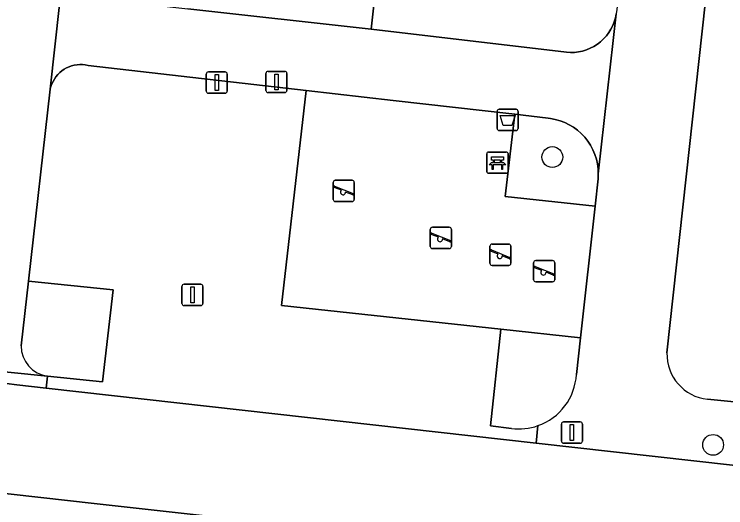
# Model space of a CAD drawing. Extents: x 161928 to 163071, y 386474 to 387428.
# Drawn here: x 162551.31 to 162584.79, y 387008.47 to 387031.66 of the extents above; entities that cross this region are included whole.
import ezdxf

# ---------------------------------------------------------------- set-up
doc = ezdxf.new("R2010")
doc.units = 0
for name, color, linetype in [('IMGEO_Afvalbak', 7, 'Continuous'), ('IMGEO_Bank', 7, 'Continuous'), ('IMGEO_Boom', 7, 'Continuous'), ('IMGEO_Erf', 7, 'Continuous'), ('IMGEO_Groenvoorziening', 7, 'Continuous'), ('IMGEO_Lichtmast', 7, 'Continuous'), ('IMGEO_Pand', 7, 'Continuous'), ('IMGEO_Rijbaan_lokaal_open', 7, 'Continuous'), ('IMGEO_Speelvoorziening', 7, 'Continuous'), ('IMGEO_Terreindeel_zand', 7, 'Continuous'), ('IMGEO_Verkeersbordpaal', 7, 'Continuous'), ('IMGEO_Voetpad_open', 7, 'Continuous')]:
    doc.layers.add(name, color=color, linetype=linetype)

msp = doc.modelspace()

# ---------------------------------------------------------------- linework, layer by layer
at = {"layer": 'IMGEO_Afvalbak'}
for p, q in [((162574.034, 387026.297), (162574.034, 387027.097)), ((162574.034, 387027.097), (162574.034, 387026.297)), ((162574.134, 387027.197), (162574.924, 387027.197)), ((162574.924, 387027.197), (162574.134, 387027.197)), ((162575.024, 387027.097), (162575.024, 387026.297)), ((162575.024, 387026.297), (162575.024, 387027.097)), ((162574.924, 387026.197), (162574.134, 387026.197)), ((162574.134, 387026.197), (162574.924, 387026.197))]:
    msp.add_line(p, q, dxfattribs=at)
msp.add_lwpolyline([(162574.177, 387026.911), (162574.881, 387026.911), (162574.732, 387026.441), (162574.326, 387026.441), (162574.177, 387026.911)], dxfattribs=at)
for centre, start, end in [((162574.134, 387027.097), 90, 180), ((162574.134, 387027.097), 90, 180), ((162574.924, 387027.097), 0, 90), ((162574.924, 387027.097), 360, 90), ((162574.134, 387026.297), 180, 270), ((162574.134, 387026.297), 180, 270), ((162574.924, 387026.297), 270, 0), ((162574.924, 387026.297), 270, 0)]:
    msp.add_arc(centre, 0.1, start, end, dxfattribs=at)
at = {"layer": 'IMGEO_Bank'}
for p, q in [((162573.548, 387024.264), (162573.548, 387025.105)), ((162573.548, 387025.105), (162573.548, 387024.264)), ((162573.623, 387025.189), (162574.464, 387025.189)), ((162574.464, 387025.189), (162573.623, 387025.189)), ((162574.548, 387025.114), (162574.548, 387024.273)), ((162574.548, 387024.273), (162574.548, 387025.114)), ((162574.245, 387024.587), (162573.852, 387024.587)), ((162573.857, 387024.695), (162573.857, 387024.801)), ((162573.901, 387024.801), (162573.901, 387024.695)), ((162574.189, 387024.807), (162573.907, 387024.807)), ((162573.907, 387024.689), (162574.189, 387024.689)), ((162574.195, 387024.695), (162574.195, 387024.801)), ((162574.239, 387024.801), (162574.239, 387024.695)), ((162574.473, 387024.189), (162573.632, 387024.189)), ((162573.632, 387024.189), (162574.473, 387024.189))]:
    msp.add_line(p, q, dxfattribs=at)
for points in [[(162573.851, 387024.807), (162573.765, 387024.807), (162573.765, 387024.968), (162574.328, 387024.968), (162574.328, 387024.807), (162574.245, 387024.807)], [(162573.795, 387024.587), (162573.653, 387024.587), (162573.765, 387024.689), (162573.851, 387024.689)], [(162573.845, 387024.58), (162573.845, 387024.373), (162573.802, 387024.373), (162573.802, 387024.58)], [(162574.245, 387024.689), (162574.328, 387024.689), (162574.44, 387024.587), (162574.301, 387024.587)], [(162574.295, 387024.58), (162574.295, 387024.373), (162574.251, 387024.373), (162574.251, 387024.58)]]:
    msp.add_lwpolyline(points, dxfattribs=at)
for centre, radius, start, end in [((162573.626, 387025.111), 0.0779, 92.4484, 184.2845), ((162573.626, 387025.111), 0.0779, 92.4484, 184.2845), ((162574.47, 387025.111), 0.0779, 2.4484, 94.2845), ((162574.47, 387025.111), 0.0779, 2.4484, 94.2845), ((162573.795, 387024.58), 0.00671, 2.8957, 87.1043), ((162573.852, 387024.58), 0.00671, 92.8957, 177.1043), ((162573.85, 387024.8), 0.00671, 2.8957, 87.1043), ((162573.85, 387024.696), 0.00671, 272.8957, 357.1043), ((162573.907, 387024.8), 0.00671, 92.8957, 177.1043), ((162573.907, 387024.696), 0.00671, 182.8957, 267.1043), ((162574.189, 387024.8), 0.00671, 2.8957, 87.1043), ((162574.189, 387024.696), 0.00671, 272.8957, 357.1043), ((162574.246, 387024.8), 0.00671, 92.8957, 177.1043), ((162574.246, 387024.696), 0.00671, 182.8957, 267.1043), ((162574.244, 387024.58), 0.00671, 2.8957, 87.1043), ((162574.301, 387024.58), 0.00671, 92.8957, 177.1043), ((162573.626, 387024.267), 0.0779, 182.4484, 274.2845), ((162573.626, 387024.267), 0.0779, 182.4484, 274.2845), ((162574.47, 387024.267), 0.0779, 272.4484, 4.2845), ((162574.47, 387024.267), 0.0779, 272.4484, 4.2845)]:
    msp.add_arc(centre, radius, start, end, dxfattribs=at)
at = {"layer": 'IMGEO_Boom'}
for centre in [(162576.633, 387024.951), (162584.198, 387011.424)]:
    msp.add_circle(centre, 0.489, dxfattribs=at)
at = {"layer": 'IMGEO_Erf'}
for points in [[(162587.455, 387065.262), (162582.027, 387015.751)], [(162569.256, 387041.237), (162568.101, 387030.955), (162577.298, 387029.877), (162577.489, 387029.866), (162577.681, 387029.872), (162577.871, 387029.895), (162578.059, 387029.935), (162578.242, 387029.991), (162578.42, 387030.064), (162578.59, 387030.152), (162578.752, 387030.255), (162578.904, 387030.372), (162579.044, 387030.502), (162579.173, 387030.645), (162579.288, 387030.798), (162579.389, 387030.961), (162579.476, 387031.132), (162579.546, 387031.31), (162579.601, 387031.494), (162579.639, 387031.682)], [(162583.935, 387013.575), (162589.754, 387013)]]:
    msp.add_lwpolyline(points, dxfattribs=at)
msp.add_arc((162584.143, 387015.681), 2.117, 178.1174, 264.3736, dxfattribs=at)
at = {"layer": 'IMGEO_Groenvoorziening'}
for points in [[(162565.052, 387028.081), (162554.787, 387029.255), (162554.659, 387029.281), (162554.53, 387029.295), (162554.4, 387029.298), (162554.27, 387029.289), (162554.141, 387029.268), (162554.015, 387029.236), (162553.892, 387029.193), (162553.774, 387029.139), (162553.66, 387029.075), (162553.553, 387029.001), (162553.453, 387028.918), (162553.361, 387028.826), (162553.278, 387028.726), (162553.203, 387028.619), (162553.139, 387028.506), (162553.085, 387028.387), (162553.041, 387028.265), (162553.009, 387028.138), (162551.983, 387019.111), (162555.976, 387018.712), (162555.471, 387014.384), (162552.886, 387014.657), (162552.821, 387014.097), (162575.866, 387011.509), (162575.956, 387012.328)], [(162574.708, 387012.197), (162573.719, 387012.318), (162574.211, 387016.855), (162563.896, 387017.975), (162565.052, 387028.081)], [(162551.983, 387019.111), (162551.638, 387016.081)], [(162552.886, 387014.657), (162555.471, 387014.384), (162555.976, 387018.712), (162551.983, 387019.111)], [(162577.768, 387014.735), (162577.957, 387016.448), (162574.211, 387016.855), (162573.719, 387012.318), (162574.708, 387012.197)]]:
    msp.add_lwpolyline(points, dxfattribs=at)
msp.add_lwpolyline([(162578.54, 387025.296), (162578.429, 387025.503), (162578.301, 387025.7), (162578.155, 387025.884), (162577.994, 387026.055), (162577.818, 387026.211), (162577.628, 387026.35), (162577.428, 387026.472), (162577.217, 387026.575), (162576.997, 387026.659), (162576.771, 387026.723), (162576.54, 387026.767), (162576.435, 387026.78), (162574.861, 387026.96), (162574.416, 387023.105), (162578.642, 387022.637), (162578.784, 387023.924), (162578.795, 387024.159), (162578.785, 387024.393), (162578.754, 387024.626), (162578.703, 387024.856), (162578.631, 387025.079)], close=True, dxfattribs=at)
for centre, radius, start, end in [((162553.067, 387016.075), 1.429, 179.7488, 262.7141), ((162575.056, 387014.891), 2.716, 289.3482, 356.7066), ((162575.058, 387014.873), 2.699, 262.5513, 289.4333), ((162575.058, 387014.873), 2.699, 262.5513, 289.4333)]:
    msp.add_arc(centre, radius, start, end, dxfattribs=at)
at = {"layer": 'IMGEO_Lichtmast'}
for p, q in [((162563.256, 387028.98), (162564.046, 387028.98)), ((162564.046, 387028.98), (162563.256, 387028.98)), ((162563.156, 387028.08), (162563.156, 387028.88)), ((162563.156, 387028.88), (162563.156, 387028.08)), ((162564.146, 387028.88), (162564.146, 387028.08)), ((162564.146, 387028.08), (162564.146, 387028.88)), ((162564.046, 387027.98), (162563.256, 387027.98)), ((162563.256, 387027.98), (162564.046, 387027.98)), ((162577.159, 387012.503), (162577.949, 387012.503)), ((162577.949, 387012.503), (162577.159, 387012.503)), ((162577.059, 387011.603), (162577.059, 387012.403)), ((162577.059, 387012.403), (162577.059, 387011.603)), ((162578.049, 387012.403), (162578.049, 387011.603)), ((162578.049, 387011.603), (162578.049, 387012.403)), ((162577.949, 387011.503), (162577.159, 387011.503)), ((162577.159, 387011.503), (162577.949, 387011.503))]:
    msp.add_line(p, q, dxfattribs=at)
for points in [[(162563.576, 387028.855), (162563.726, 387028.855), (162563.726, 387028.105), (162563.576, 387028.105), (162563.576, 387028.855)], [(162577.479, 387012.378), (162577.629, 387012.378), (162577.629, 387011.628), (162577.479, 387011.628), (162577.479, 387012.378)]]:
    msp.add_lwpolyline(points, dxfattribs=at)
for centre, start, end in [((162563.256, 387028.88), 90, 180), ((162563.256, 387028.88), 90, 180), ((162564.046, 387028.88), 0, 90), ((162564.046, 387028.88), 360, 90), ((162563.256, 387028.08), 180, 270), ((162563.256, 387028.08), 180, 270), ((162564.046, 387028.08), 270, 0), ((162564.046, 387028.08), 270, 0), ((162577.159, 387012.403), 90, 180), ((162577.159, 387012.403), 90, 180), ((162577.949, 387012.403), 0, 90), ((162577.949, 387012.403), 360, 90), ((162577.159, 387011.603), 180, 270), ((162577.159, 387011.603), 180, 270), ((162577.949, 387011.603), 270, 0), ((162577.949, 387011.603), 270, 0)]:
    msp.add_arc(centre, 0.1, start, end, dxfattribs=at)
at = {"layer": 'IMGEO_Pand'}
msp.add_lwpolyline([(162569.256, 387041.237), (162566.964, 387041.523), (162556.665, 387042.676), (162556.369, 387040.041), (162558.397, 387039.813), (162557.916, 387035.531), (162557.517, 387032.136), (162559.477, 387031.923), (162568.101, 387030.955)], close=True, dxfattribs=at)
at = {"layer": 'IMGEO_Rijbaan_lokaal_open'}
msp.add_lwpolyline([(162586.93, 387010.267), (162575.866, 387011.509), (162552.821, 387014.097), (162551.43, 387014.253), (162550.446, 387014.364), (162545.276, 387014.948), (162541.883, 387015.332), (162541.312, 387010.204), (162549.901, 387009.247), (162555.079, 387008.67), (162578.771, 387006.029), (162578.955, 387006.018), (162579.136, 387005.989), (162607.537, 387002.918)], dxfattribs=at)
at = {"layer": 'IMGEO_Speelvoorziening'}
for p, q in [((162566.322, 387022.96), (162566.322, 387023.76)), ((162566.322, 387023.76), (162566.322, 387022.96)), ((162566.391, 387023.585), (162567.267, 387023.232)), ((162566.422, 387023.86), (162567.212, 387023.86)), ((162567.212, 387023.86), (162566.422, 387023.86)), ((162567.312, 387023.76), (162567.312, 387022.96)), ((162567.312, 387022.96), (162567.312, 387023.76)), ((162566.705, 387023.388), (162566.366, 387023.525)), ((162567.243, 387023.172), (162566.903, 387023.309)), ((162567.212, 387022.86), (162566.422, 387022.86)), ((162566.422, 387022.86), (162567.212, 387022.86)), ((162570.891, 387020.752), (162570.891, 387021.552)), ((162570.891, 387021.552), (162570.891, 387020.752)), ((162570.991, 387021.652), (162571.781, 387021.652)), ((162571.781, 387021.652), (162570.991, 387021.652)), ((162571.881, 387021.552), (162571.881, 387020.752)), ((162571.881, 387020.752), (162571.881, 387021.552)), ((162571.274, 387021.18), (162570.935, 387021.317)), ((162570.96, 387021.377), (162571.836, 387021.024)), ((162571.812, 387020.964), (162571.472, 387021.101)), ((162571.781, 387020.652), (162570.991, 387020.652)), ((162570.991, 387020.652), (162571.781, 387020.652)), ((162573.695, 387019.959), (162573.695, 387020.759)), ((162573.695, 387020.759), (162573.695, 387019.959)), ((162573.764, 387020.584), (162574.64, 387020.231)), ((162573.795, 387020.859), (162574.585, 387020.859)), ((162574.585, 387020.859), (162573.795, 387020.859)), ((162574.685, 387020.759), (162574.685, 387019.959)), ((162574.685, 387019.959), (162574.685, 387020.759)), ((162574.078, 387020.387), (162573.739, 387020.524)), ((162574.616, 387020.171), (162574.276, 387020.308)), ((162575.754, 387019.187), (162575.754, 387019.987)), ((162575.754, 387019.987), (162575.754, 387019.187)), ((162575.854, 387020.087), (162576.644, 387020.087)), ((162576.644, 387020.087), (162575.854, 387020.087)), ((162576.744, 387019.987), (162576.744, 387019.187)), ((162576.744, 387019.187), (162576.744, 387019.987)), ((162574.585, 387019.859), (162573.795, 387019.859)), ((162573.795, 387019.859), (162574.585, 387019.859)), ((162576.137, 387019.615), (162575.798, 387019.752)), ((162575.823, 387019.812), (162576.699, 387019.459)), ((162576.675, 387019.399), (162576.335, 387019.536)), ((162576.644, 387019.087), (162575.854, 387019.087)), ((162575.854, 387019.087), (162576.644, 387019.087))]:
    msp.add_line(p, q, dxfattribs=at)
for centre, radius, start, end in [((162566.422, 387023.76), 0.1, 90, 180), ((162566.422, 387023.76), 0.1, 90, 180), ((162566.379, 387023.555), 0.0327, 68.078, 248.078), ((162567.212, 387023.76), 0.1, 0, 90), ((162567.212, 387023.76), 0.1, 360, 90), ((162566.784, 387023.298), 0.12, 130.9928, 5.1632), ((162567.255, 387023.202), 0.0327, 248.078, 68.078), ((162566.422, 387022.96), 0.1, 180, 270), ((162566.422, 387022.96), 0.1, 180, 270), ((162567.212, 387022.96), 0.1, 270, 0), ((162567.212, 387022.96), 0.1, 270, 0), ((162570.991, 387021.552), 0.1, 90, 180), ((162570.991, 387021.552), 0.1, 90, 180), ((162571.781, 387021.552), 0.1, 0, 90), ((162571.781, 387021.552), 0.1, 360, 90), ((162570.948, 387021.347), 0.0327, 68.078, 248.078), ((162571.353, 387021.09), 0.12, 130.9928, 5.1632), ((162571.824, 387020.994), 0.0327, 248.078, 68.078), ((162570.991, 387020.752), 0.1, 180, 270), ((162570.991, 387020.752), 0.1, 180, 270), ((162571.781, 387020.752), 0.1, 270, 0), ((162571.781, 387020.752), 0.1, 270, 0), ((162573.795, 387020.759), 0.1, 90, 180), ((162573.795, 387020.759), 0.1, 90, 180), ((162573.752, 387020.554), 0.0327, 68.078, 248.078), ((162574.585, 387020.759), 0.1, 0, 90), ((162574.585, 387020.759), 0.1, 360, 90), ((162574.157, 387020.297), 0.12, 130.9928, 5.1632), ((162574.628, 387020.201), 0.0327, 248.078, 68.078), ((162573.795, 387019.959), 0.1, 180, 270), ((162573.795, 387019.959), 0.1, 180, 270), ((162574.585, 387019.959), 0.1, 270, 0), ((162574.585, 387019.959), 0.1, 270, 0), ((162575.854, 387019.987), 0.1, 90, 180), ((162575.854, 387019.987), 0.1, 90, 180), ((162576.644, 387019.987), 0.1, 0, 90), ((162576.644, 387019.987), 0.1, 360, 90), ((162575.811, 387019.782), 0.0327, 68.078, 248.078), ((162576.216, 387019.525), 0.12, 130.9928, 5.1632), ((162576.687, 387019.429), 0.0327, 248.078, 68.078), ((162575.854, 387019.187), 0.1, 180, 270), ((162575.854, 387019.187), 0.1, 180, 270), ((162576.644, 387019.187), 0.1, 270, 0), ((162576.644, 387019.187), 0.1, 270, 0)]:
    msp.add_arc(centre, radius, start, end, dxfattribs=at)
at = {"layer": 'IMGEO_Terreindeel_zand'}
msp.add_lwpolyline([(162578.642, 387022.637), (162574.416, 387023.105), (162574.861, 387026.96), (162569.148, 387027.613), (162565.052, 387028.081), (162563.896, 387017.975), (162574.211, 387016.855), (162577.957, 387016.448)], close=True, dxfattribs=at)
at = {"layer": 'IMGEO_Verkeersbordpaal'}
for p, q in [((162560.448, 387028.952), (162561.238, 387028.952)), ((162561.238, 387028.952), (162560.448, 387028.952)), ((162560.348, 387028.052), (162560.348, 387028.852)), ((162560.348, 387028.852), (162560.348, 387028.052)), ((162561.338, 387028.852), (162561.338, 387028.052)), ((162561.338, 387028.052), (162561.338, 387028.852)), ((162561.238, 387027.952), (162560.448, 387027.952)), ((162560.448, 387027.952), (162561.238, 387027.952)), ((162559.204, 387018.074), (162559.204, 387018.874)), ((162559.204, 387018.874), (162559.204, 387018.074)), ((162559.304, 387018.974), (162560.094, 387018.974)), ((162560.094, 387018.974), (162559.304, 387018.974)), ((162560.194, 387018.874), (162560.194, 387018.074)), ((162560.194, 387018.074), (162560.194, 387018.874)), ((162560.094, 387017.974), (162559.304, 387017.974)), ((162559.304, 387017.974), (162560.094, 387017.974))]:
    msp.add_line(p, q, dxfattribs=at)
for points in [[(162560.768, 387028.827), (162560.918, 387028.827), (162560.918, 387028.077), (162560.768, 387028.077), (162560.768, 387028.827)], [(162559.624, 387018.849), (162559.774, 387018.849), (162559.774, 387018.099), (162559.624, 387018.099), (162559.624, 387018.849)]]:
    msp.add_lwpolyline(points, dxfattribs=at)
for centre, start, end in [((162560.448, 387028.852), 90, 180), ((162560.448, 387028.852), 90, 180), ((162561.238, 387028.852), 0, 90), ((162561.238, 387028.852), 360, 90), ((162560.448, 387028.052), 180, 270), ((162560.448, 387028.052), 180, 270), ((162561.238, 387028.052), 270, 0), ((162561.238, 387028.052), 270, 0), ((162559.304, 387018.874), 90, 180), ((162559.304, 387018.874), 90, 180), ((162560.094, 387018.874), 0, 90), ((162560.094, 387018.874), 360, 90), ((162559.304, 387018.074), 180, 270), ((162559.304, 387018.074), 180, 270), ((162560.094, 387018.074), 270, 0), ((162560.094, 387018.074), 270, 0)]:
    msp.add_arc(centre, 0.1, start, end, dxfattribs=at)
at = {"layer": 'IMGEO_Voetpad_open'}
for points in [[(162547.748, 387087.701), (162549.802, 387105.695), (162549.111, 387105.73), (162549.1, 387105.67), (162539.602, 387018.583), (162539.288, 387015.706), (162539.759, 387015.655), (162539.197, 387010.566), (162541.312, 387010.204), (162541.883, 387015.332), (162545.276, 387014.948), (162550.446, 387014.364), (162551.43, 387014.253), (162552.821, 387014.097), (162552.886, 387014.657), (162548.051, 387015.139), (162545.358, 387015.522)], [(162587.646, 387104.706), (162585.853, 387088.352), (162585.197, 387082.374), (162579.66, 387031.882), (162579.639, 387031.682), (162578.795, 387024.159), (162578.784, 387023.924), (162578.642, 387022.637), (162577.957, 387016.448), (162577.768, 387014.735)], [(162551.638, 387016.081), (162551.983, 387019.111), (162553.009, 387028.138), (162553.668, 387034.128), (162553.682, 387034.281), (162559.385, 387085.352)], [(162582.027, 387015.751), (162587.455, 387065.262)], [(162553.668, 387034.128), (162553.009, 387028.138), (162553.041, 387028.265), (162553.085, 387028.387), (162553.139, 387028.506), (162553.203, 387028.619), (162553.278, 387028.726), (162553.361, 387028.826), (162553.453, 387028.918), (162553.553, 387029.001), (162553.66, 387029.075), (162553.774, 387029.139), (162553.892, 387029.193), (162554.015, 387029.236), (162554.141, 387029.268), (162554.27, 387029.289), (162554.4, 387029.298), (162554.53, 387029.295), (162554.659, 387029.281), (162554.787, 387029.255), (162565.052, 387028.081), (162569.148, 387027.613), (162574.861, 387026.96), (162576.435, 387026.78), (162576.54, 387026.767), (162576.771, 387026.723), (162576.997, 387026.659), (162577.217, 387026.575), (162577.428, 387026.472), (162577.628, 387026.35), (162577.818, 387026.211), (162577.994, 387026.055), (162578.155, 387025.884), (162578.301, 387025.7), (162578.429, 387025.503), (162578.54, 387025.296), (162578.631, 387025.079), (162578.703, 387024.856), (162578.754, 387024.626), (162578.785, 387024.393), (162578.795, 387024.159), (162579.639, 387031.682), (162579.601, 387031.494), (162579.546, 387031.31), (162579.476, 387031.132), (162579.389, 387030.961), (162579.288, 387030.798), (162579.173, 387030.645), (162579.044, 387030.502), (162578.904, 387030.372), (162578.752, 387030.255), (162578.59, 387030.152), (162578.42, 387030.064), (162578.242, 387029.991), (162578.059, 387029.935), (162577.871, 387029.895), (162577.681, 387029.872), (162577.489, 387029.866), (162577.298, 387029.877), (162568.101, 387030.955), (162559.477, 387031.923)], [(162548.051, 387015.139), (162552.886, 387014.657)], [(162589.754, 387013), (162583.935, 387013.575)], [(162575.956, 387012.328), (162575.866, 387011.509), (162586.93, 387010.267)], [(162578.771, 387006.029), (162555.079, 387008.67), (162549.901, 387009.247), (162541.312, 387010.204), (162539.197, 387010.566), (162538.733, 387010.616), (162537.575, 387000)]]:
    msp.add_lwpolyline(points, dxfattribs=at)
for centre, radius, start, end in [((162553.067, 387016.075), 1.429, 179.7488, 262.7141), ((162584.143, 387015.681), 2.117, 178.1174, 264.3736), ((162575.056, 387014.891), 2.716, 289.3482, 356.7066)]:
    msp.add_arc(centre, radius, start, end, dxfattribs=at)

doc.saveas('drawing.dxf')
